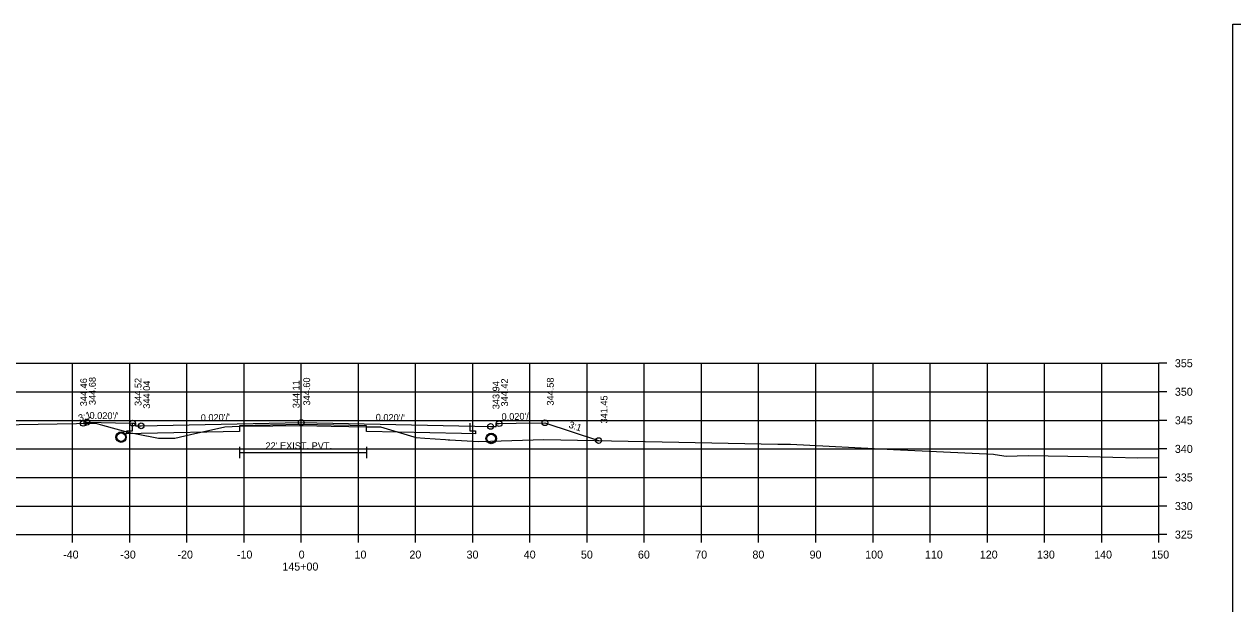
# Model space of a CAD drawing. Extents: x 1368122 to 1710785, y 373130 to 557566.
# Drawn here: x 1368640.4 to 1368851.8, y 379429 to 379530.5 of the extents above; entities that cross this region are included whole.
import ezdxf

# ---------------------------------------------------------------- set-up
doc = ezdxf.new("R2010")
doc.units = 0
for name, color, linetype in [('R_Alt Surface', 7, 'Continuous'), ('R_Axis', 7, 'Continuous'), ('R_Axis Annot', 7, 'Continuous'), ('R_Exist Surface', 7, 'Continuous'), ('R_Fin Surface', 7, 'Continuous'), ('R_Grid', 7, 'Continuous'), ('R_No Plot', 7, 'Continuous'), ('R_Water', 7, 'Continuous'), ('R_Xsect Elev', 7, 'Continuous'), ('R_Xsect Slope', 7, 'Continuous')]:
    doc.layers.add(name, color=color, linetype=linetype)

msp = doc.modelspace()

# ---------------------------------------------------------------- linework, layer by layer
at = {"layer": 'R_Alt Surface'}
for points in [[(1368718.38, 379460.63), (1368718.38, 379459.29), (1368719.38, 379459.27), (1368719.38, 379458.77), (1368716.88, 379458.82), (1368700.29, 379459.15), (1368700.29, 379460.15), (1368688.88, 379460.38), (1368678.05, 379460.16), (1368678.05, 379459.16), (1368660.88, 379458.82), (1368658.38, 379458.77), (1368658.38, 379459.27), (1368659.38, 379459.29), (1368659.38, 379460.63)], [(1368678.05, 379456.46), (1368678.05, 379454.46)], [(1368700.29, 379456.46), (1368700.29, 379454.46)], [(1368678.05, 379455.46), (1368700.29, 379455.46)]]:
    msp.add_lwpolyline(points, dxfattribs=at)
at = {"layer": 'R_Axis'}
for p, q in [((1368838.88, 379441.11), (1368838.88, 379471.11)), ((1368840.28, 379471.11), (1368838.88, 379471.11)), ((1368840.28, 379466.11), (1368838.88, 379466.11)), ((1368840.28, 379461.11), (1368838.88, 379461.11)), ((1368840.28, 379456.11), (1368838.88, 379456.11)), ((1368840.28, 379451.11), (1368838.88, 379451.11)), ((1368840.28, 379446.11), (1368838.88, 379446.11)), ((1368538.88, 379441.11), (1368838.88, 379441.11)), ((1368648.88, 379439.71), (1368648.88, 379441.11)), ((1368658.88, 379439.71), (1368658.88, 379441.11)), ((1368668.88, 379439.71), (1368668.88, 379441.11)), ((1368678.88, 379439.71), (1368678.88, 379441.11)), ((1368688.88, 379439.71), (1368688.88, 379441.11)), ((1368698.88, 379439.71), (1368698.88, 379441.11)), ((1368708.88, 379439.71), (1368708.88, 379441.11)), ((1368718.88, 379439.71), (1368718.88, 379441.11)), ((1368728.88, 379439.71), (1368728.88, 379441.11)), ((1368738.88, 379439.71), (1368738.88, 379441.11)), ((1368748.88, 379439.71), (1368748.88, 379441.11)), ((1368758.88, 379439.71), (1368758.88, 379441.11)), ((1368768.88, 379439.71), (1368768.88, 379441.11)), ((1368778.88, 379439.71), (1368778.88, 379441.11)), ((1368788.88, 379439.71), (1368788.88, 379441.11)), ((1368798.88, 379439.71), (1368798.88, 379441.11)), ((1368808.88, 379439.71), (1368808.88, 379441.11)), ((1368818.88, 379439.71), (1368818.88, 379441.11)), ((1368828.88, 379439.71), (1368828.88, 379441.11)), ((1368838.88, 379439.71), (1368838.88, 379441.11)), ((1368840.28, 379441.11), (1368838.88, 379441.11))]:
    msp.add_line(p, q, dxfattribs=at)
at = {"layer": 'R_Exist Surface'}
msp.add_lwpolyline([(1368632.77, 379460.24), (1368652.91, 379460.62), (1368654.12, 379460.24), (1368658.78, 379458.96), (1368660.03, 379458.72), (1368663.89, 379457.97), (1368666.13, 379457.99), (1368666.77, 379458.01), (1368669.53, 379458.63), (1368675.48, 379460), (1368676.79, 379460.03), (1368678.05, 379460.08), (1368683.91, 379460.15), (1368689.12, 379460.23), (1368694.11, 379460.11), (1368700.29, 379459.98), (1368701.43, 379459.97), (1368702.71, 379459.96), (1368708.55, 379458.24), (1368708.93, 379458.13), (1368710.48, 379458.01), (1368714.13, 379457.73), (1368714.58, 379457.7), (1368714.86, 379457.69), (1368719.91, 379457.39), (1368721.95, 379457.46), (1368731.3, 379457.77), (1368749.03, 379457.38), (1368752.03, 379457.32), (1368772.21, 379456.95), (1368774.42, 379456.91), (1368792.44, 379456.02), (1368809.95, 379455.16), (1368810.24, 379455.12), (1368812.16, 379454.86), (1368816.04, 379454.94), (1368826.48, 379454.77), (1368835.19, 379454.55), (1368838.88, 379454.59)], dxfattribs=at)
for centre in [(1368657.36, 379458.17), (1368722.1, 379457.94)]:
    msp.add_circle(centre, 0.917, dxfattribs=at)
at = {"layer": 'R_Fin Surface'}
msp.add_lwpolyline([(1368650.74, 379460.58), (1368651.38, 379460.79), (1368656.38, 379460.69), (1368659.38, 379460.63), (1368659.88, 379460.63), (1368659.88, 379460.13), (1368660.88, 379460.15), (1368688.88, 379460.71), (1368721.99, 379460.05), (1368722.99, 379460.03), (1368722.99, 379460.53), (1368723.49, 379460.53), (1368726.49, 379460.59), (1368731.49, 379460.69), (1368740.88, 379457.56)], dxfattribs=at)
at = {"layer": 'R_Grid'}
for p, q in [((1368538.88, 379471.11), (1368838.88, 379471.11)), ((1368648.88, 379441.11), (1368648.88, 379471.11)), ((1368658.88, 379441.11), (1368658.88, 379471.11)), ((1368668.88, 379441.11), (1368668.88, 379471.11)), ((1368678.88, 379441.11), (1368678.88, 379471.11)), ((1368688.88, 379441.11), (1368688.88, 379471.11)), ((1368698.88, 379441.11), (1368698.88, 379471.11)), ((1368708.88, 379441.11), (1368708.88, 379471.11)), ((1368718.88, 379441.11), (1368718.88, 379471.11)), ((1368728.88, 379441.11), (1368728.88, 379471.11)), ((1368738.88, 379441.11), (1368738.88, 379471.11)), ((1368748.88, 379441.11), (1368748.88, 379471.11)), ((1368758.88, 379441.11), (1368758.88, 379471.11)), ((1368768.88, 379441.11), (1368768.88, 379471.11)), ((1368778.88, 379441.11), (1368778.88, 379471.11)), ((1368788.88, 379441.11), (1368788.88, 379471.11)), ((1368798.88, 379441.11), (1368798.88, 379471.11)), ((1368808.88, 379441.11), (1368808.88, 379471.11)), ((1368818.88, 379441.11), (1368818.88, 379471.11)), ((1368828.88, 379441.11), (1368828.88, 379471.11)), ((1368838.88, 379441.11), (1368838.88, 379471.11)), ((1368538.88, 379466.11), (1368838.88, 379466.11)), ((1368538.88, 379461.11), (1368838.88, 379461.11)), ((1368538.88, 379456.11), (1368838.88, 379456.11)), ((1368538.88, 379451.11), (1368838.88, 379451.11)), ((1368538.88, 379446.11), (1368838.88, 379446.11)), ((1368538.88, 379441.11), (1368838.88, 379441.11))]:
    msp.add_line(p, q, dxfattribs=at)
at = {"layer": 'R_No Plot'}
msp.add_lwpolyline([(1368851.81, 379530.47), (1369185.15, 379530.47), (1369185.15, 379317.13), (1368851.81, 379317.13)], close=True, dxfattribs=at)
for centre in [(1368650.74, 379460.58), (1368651.38, 379460.79), (1368659.38, 379460.63), (1368660.88, 379460.15), (1368688.88, 379460.71), (1368721.99, 379460.05), (1368723.49, 379460.53), (1368731.49, 379460.69), (1368740.88, 379457.56)]:
    msp.add_circle(centre, 0.5, dxfattribs=at)
at = {"layer": 'R_Water'}
for centre in [(1368657.36, 379458.17), (1368722.1, 379457.94)]:
    msp.add_circle(centre, 0.75, dxfattribs=at)
at = {"layer": 'R_Xsect Elev'}
msp.add_line((1368688.88, 379460.23), (1368688.88, 379470.23), dxfattribs=at)

# ---------------------------------------------------------------- texts
at = {"layer": 'R_Axis Annot'}
for s, p in [('355', (1368841.68, 379470.41)), ('350', (1368841.68, 379465.41)), ('345', (1368841.68, 379460.41)), ('340', (1368841.68, 379455.41)), ('335', (1368841.68, 379450.41)), ('330', (1368841.68, 379445.41)), ('325', (1368841.68, 379440.41)), ('-40', (1368647.22, 379436.91)), ('-30', (1368657.22, 379436.91)), ('-20', (1368667.22, 379436.91)), ('-10', (1368677.62, 379436.91)), ('0', (1368688.42, 379436.91)), ('10', (1368698.19, 379436.91)), ('20', (1368707.79, 379436.91)), ('30', (1368717.79, 379436.91)), ('40', (1368727.79, 379436.91)), ('50', (1368737.79, 379436.91)), ('60', (1368747.76, 379436.91)), ('70', (1368757.79, 379436.91)), ('80', (1368767.79, 379436.91)), ('90', (1368777.79, 379436.91)), ('100', (1368787.51, 379436.91)), ('110', (1368797.96, 379436.91)), ('120', (1368807.56, 379436.91)), ('130', (1368817.56, 379436.91)), ('140', (1368827.56, 379436.91)), ('150', (1368837.56, 379436.91)), ('145+00', (1368685.57, 379434.81))]:
    msp.add_text(s, height=1.4, dxfattribs=at).set_placement(p)
at = {"layer": 'R_Water'}
msp.add_text("22' EXIST. PVT.", height=1.2, dxfattribs=at).set_placement((1368682.62, 379456.06))
at = {"layer": 'R_Xsect Elev'}
for s, p in [('344.46', (1368651.41, 379463.58)), ('344.68', (1368652.93, 379463.79)), ('344.52', (1368660.93, 379463.63)), ('344.04', (1368662.43, 379463.15)), ('344.11', (1368688.58, 379463.23)), ('344.60', (1368690.43, 379463.71)), ('343.94', (1368723.54, 379463.05)), ('344.42', (1368725.04, 379463.53)), ('344.58', (1368733.04, 379463.69)), ('341.45', (1368742.43, 379460.56))]:
    msp.add_text(s, height=1.2, rotation=90, dxfattribs=at).set_placement(p)
at = {"layer": 'R_Xsect Slope'}
for s, rotation, p in [('3:1', 18.4349, (1368650.11, 379460.89)), ("0.020'/'", 358.8542, (1368651.83, 379461.38)), ("0.020'/'", 1.1458, (1368671.31, 379460.96)), ("0.020'/'", 1.1458, (1368723.92, 379461.14)), ("0.020'/'", 358.8542, (1368701.89, 379461.05)), ('3:1', 341.5651, (1368735.56, 379459.86))]:
    msp.add_text(s, height=1.2, rotation=rotation, dxfattribs=at).set_placement(p)

doc.saveas('drawing.dxf')
